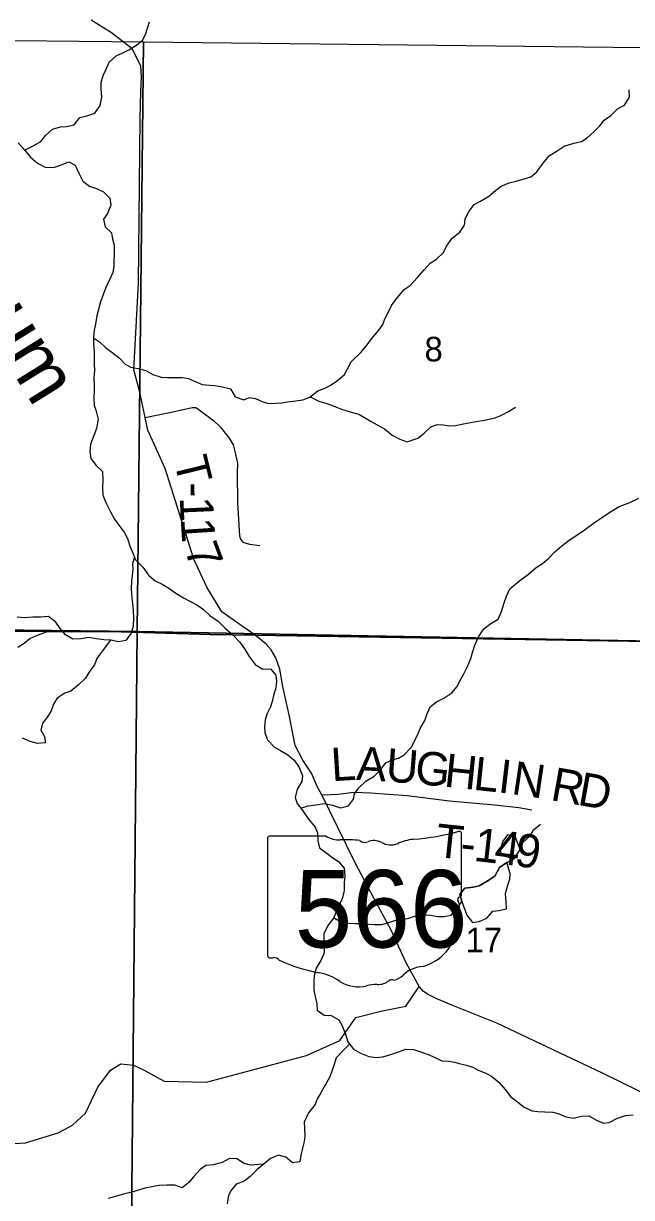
# Model space of a CAD drawing. Extents: x 2043100 to 2470832, y 443715 to 810583.
# Drawn here: x 2263948 to 2269408, y 686553 to 697100 of the extents above; entities that cross this region are included whole.
import ezdxf

# ---------------------------------------------------------------- set-up
doc = ezdxf.new("R2010")
doc.units = 0
for name, color, linetype in [('GM_X_Minor_Lake', 7, 'Continuous'), ('GM_X_Minor_River', 7, 'Continuous'), ('GM_X_Minor_River_Text', 7, 'Continuous'), ('GM_X_Section', 7, 'Continuous'), ('GM_X_Section_Text', 7, 'Continuous'), ('GM_X_State_Location', 7, 'Continuous'), ('GM_X_State_Route', 7, 'Continuous'), ('GM_X_State_Shield', 7, 'Continuous'), ('GM_X_Township', 7, 'Continuous'), ('GM_X_Township_Road', 7, 'Continuous'), ('GM_X_Township_Road_Text', 7, 'Continuous'), ('GM_X_Township_ROW', 7, 'Continuous')]:
    doc.layers.add(name, color=color, linetype=linetype)

msp = doc.modelspace()

# ---------------------------------------------------------------- linework, layer by layer
at = {"layer": 'GM_X_Minor_Lake'}
for points in [[(2268407, 689678), (2268363, 689796), (2268295, 689810), (2268253, 689754), (2268231, 689687), (2268232, 689627), (2268358, 689598)], [(2268358, 689598), (2268407, 689678)], [(2268290, 689564), (2268222, 689517), (2268181, 689441), (2268111, 689396), (2268041, 689354), (2267985, 689341), (2267911, 689331), (2267868, 689277), (2267884, 689213)], [(2267884, 689213), (2267929, 689089), (2267979, 689025), (2268039, 689033), (2268109, 689062), (2268164, 689124), (2268218, 689131), (2268286, 689147), (2268282, 689207), (2268276, 689285), (2268297, 689359), (2268315, 689412), (2268319, 689464), (2268290, 689564)]]:
    msp.add_lwpolyline(points, dxfattribs=at)
at = {"layer": 'GM_X_Minor_River'}
for points in [[(2263958, 695963), (2264034, 696002), (2264102, 696041), (2264144, 696095), (2264209, 696151), (2264281, 696170), (2264335, 696174), (2264403, 696189), (2264455, 696255), (2264518, 696271), (2264588, 696294), (2264636, 696362), (2264652, 696439), (2264645, 696515), (2264645, 696569), (2264663, 696633), (2264686, 696685), (2264718, 696751), (2264780, 696810), (2264839, 696836), (2264893, 696863), (2264963, 696905), (2265015, 696949), (2265044, 697000), (2265062, 697058), (2265080, 697114)], [(2264575, 694277), (2264631, 694239), (2264688, 694186), (2264742, 694148), (2264806, 694096), (2264860, 694040), (2264911, 694011), (2264977, 694001), (2265045, 693983), (2265109, 693946), (2265183, 693922), (2265245, 693921), (2265305, 693921), (2265377, 693919), (2265431, 693912), (2265483, 693888), (2265551, 693858), (2265617, 693851), (2265667, 693847), (2265733, 693835), (2265806, 693818), (2265848, 693746), (2265926, 693720), (2265978, 693741), (2266032, 693731), (2266096, 693700), (2266152, 693686), (2266216, 693688), (2266268, 693693), (2266320, 693701), (2266394, 693711), (2266456, 693720), (2266520, 693742), (2266591, 693801), (2266647, 693821), (2266701, 693847), (2266767, 693892), (2266831, 693946), (2266858, 693997), (2266892, 694061), (2266978, 694144), (2267035, 694212), (2267073, 694268), (2267138, 694345), (2267174, 694395), (2267194, 694447), (2267228, 694514), (2267253, 694566), (2267303, 694636), (2267368, 694709), (2267420, 694747), (2267482, 694814), (2267545, 694886), (2267601, 694948), (2267657, 694983), (2267721, 695043), (2267746, 695098), (2267798, 695170), (2267868, 695224), (2267907, 695289), (2267915, 695345), (2267951, 695415), (2267996, 695474), (2268052, 695504), (2268126, 695548), (2268186, 695601), (2268237, 695637), (2268311, 695668), (2268371, 695682), (2268443, 695703), (2268505, 695723), (2268559, 695767), (2268616, 695846), (2268670, 695912), (2268740, 695957), (2268805, 695997), (2268889, 696024), (2268959, 696040), (2269011, 696074), (2269071, 696127), (2269124, 696181), (2269164, 696232), (2269222, 696274), (2269283, 696332), (2269345, 696365), (2269391, 696439), (2269388, 696503)], [(2263900, 696029), (2263956, 695966), (2264011, 695898), (2264073, 695844), (2264143, 695809), (2264217, 695805), (2264281, 695827), (2264355, 695858), (2264411, 695826), (2264449, 695748), (2264480, 695682), (2264540, 695637), (2264602, 695617), (2264666, 695587), (2264724, 695530), (2264731, 695468), (2264703, 695393), (2264667, 695343), (2264680, 695273), (2264738, 695219), (2264746, 695165), (2264761, 695109), (2264763, 695029), (2264759, 694971), (2264758, 694919), (2264750, 694863), (2264720, 694797), (2264687, 694728), (2264665, 694672), (2264639, 694598), (2264620, 694530), (2264606, 694473), (2264593, 694399), (2264583, 694345), (2264575, 694279), (2264576, 694225), (2264582, 694149), (2264582, 694089), (2264581, 694039), (2264585, 693983), (2264579, 693917), (2264582, 693848), (2264582, 693796), (2264580, 693742), (2264583, 693670), (2264601, 693616), (2264617, 693544), (2264602, 693460), (2264578, 693400), (2264550, 693322), (2264543, 693255), (2264553, 693191), (2264601, 693130), (2264658, 693074), (2264660, 692998), (2264656, 692932), (2264661, 692864), (2264687, 692796), (2264726, 692718), (2264764, 692648), (2264814, 692582), (2264851, 692530), (2264881, 692474), (2264907, 692398), (2264934, 692335), (2264954, 692283), (2265018, 692215), (2265071, 692145), (2265131, 692093), (2265193, 692062), (2265245, 692032), (2265315, 691982), (2265384, 691941), (2265442, 691911), (2265510, 691873), (2265564, 691836), (2265621, 691780), (2265695, 691730), (2265759, 691669), (2265827, 691609), (2265892, 691541), (2265938, 691474), (2265974, 691414), (2266027, 691342), (2266097, 691300), (2266165, 691303), (2266215, 691245), (2266220, 691191), (2266214, 691133), (2266194, 691063), (2266181, 691010), (2266167, 690960), (2266133, 690896), (2266117, 690842)], [(2266523, 693745), (2266600, 693707), (2266672, 693687), (2266728, 693665), (2266804, 693636), (2266882, 693610), (2266959, 693591), (2267009, 693561), (2267071, 693523), (2267123, 693494), (2267191, 693458), (2267260, 693402), (2267328, 693365), (2267392, 693343), (2267488, 693376), (2267547, 693418), (2267605, 693476), (2267663, 693497), (2267719, 693495), (2267769, 693486), (2267827, 693488), (2267899, 693504), (2267961, 693515), (2268013, 693523), (2268087, 693536), (2268183, 693558), (2268234, 693578), (2268304, 693615), (2268366, 693653)], [(2266437, 690051), (2266504, 690071), (2266574, 690082), (2266649, 690092), (2266722, 690079), (2266794, 690055), (2266868, 690071), (2266911, 690130), (2266921, 690180), (2266959, 690232), (2267022, 690293), (2267098, 690339), (2267148, 690390), (2267201, 690458), (2267261, 690484), (2267315, 690501), (2267367, 690529), (2267429, 690596), (2267462, 690658), (2267490, 690716), (2267514, 690772), (2267551, 690839), (2267571, 690893), (2267601, 690961), (2267658, 691006), (2267724, 691040), (2267796, 691087), (2267844, 691145), (2267867, 691195), (2267901, 691257), (2267935, 691322), (2267966, 691394), (2267980, 691450), (2268000, 691514), (2268035, 691591), (2268083, 691663), (2268145, 691709), (2268212, 691748), (2268242, 691818), (2268264, 691894), (2268285, 691955), (2268317, 692021), (2268406, 692096), (2268484, 692154), (2268552, 692213), (2268610, 692249), (2268665, 692297), (2268721, 692352), (2268783, 692408), (2268848, 692459), (2268916, 692503), (2268996, 692556), (2269076, 692618), (2269147, 692665), (2269215, 692711), (2269299, 692762), (2269393, 692798), (2269474, 692837)], [(2264945, 692307), (2264928, 692250), (2264930, 692196), (2264925, 692140), (2264919, 692090), (2264915, 692020), (2264920, 691938), (2264928, 691888), (2264932, 691826), (2264937, 691760), (2264933, 691686), (2264915, 691623), (2264866, 691557), (2264800, 691545), (2264732, 691560), (2264668, 691562), (2264602, 691571), (2264534, 691585), (2264464, 691573), (2264392, 691568), (2264326, 691608), (2264277, 691664), (2264237, 691723), (2264173, 691773), (2264101, 691767), (2264031, 691768), (2263961, 691762), (2263891, 691767)], [(2264730, 691560), (2264662, 691472), (2264607, 691395), (2264585, 691337), (2264541, 691279), (2264506, 691220), (2264442, 691160), (2264372, 691101), (2264318, 691083), (2264249, 691039), (2264217, 690984), (2264197, 690924), (2264164, 690870), (2264118, 690813), (2264104, 690751), (2264139, 690689), (2264141, 690639), (2264073, 690631), (2264007, 690651), (2263939, 690678)], [(2266117, 690842), (2266112, 690782), (2266114, 690730), (2266138, 690664), (2266201, 690600), (2266255, 690570), (2266321, 690529), (2266379, 690481), (2266424, 690415), (2266454, 690341), (2266446, 690289), (2266407, 690221), (2266387, 690147), (2266405, 690093), (2266456, 690027), (2266508, 689953), (2266567, 689881), (2266587, 689829), (2266591, 689757), (2266606, 689695), (2266674, 689642), (2266726, 689604), (2266776, 689572), (2266829, 689512), (2266833, 689440), (2266829, 689384), (2266828, 689312), (2266814, 689246), (2266782, 689176), (2266759, 689126), (2266731, 689063), (2266681, 688997), (2266644, 688921), (2266644, 688870), (2266648, 688806), (2266647, 688752), (2266619, 688682), (2266577, 688614), (2266558, 688545), (2266554, 688495), (2266554, 688417), (2266569, 688343), (2266581, 688293), (2266585, 688237), (2266648, 688190), (2266710, 688188), (2266780, 688148), (2266810, 688094), (2266841, 688019), (2266861, 687951), (2266911, 687885), (2266975, 687849), (2267048, 687820), (2267114, 687810), (2267174, 687818), (2267246, 687837), (2267315, 687861), (2267383, 687886), (2267451, 687884), (2267515, 687863), (2267596, 687831), (2267656, 687805), (2267706, 687782), (2267768, 687778), (2267818, 687768), (2267872, 687755), (2267926, 687743), (2267982, 687725), (2268032, 687696), (2268100, 687670), (2268150, 687644), (2268219, 687587), (2268275, 687523), (2268323, 687461), (2268388, 687409), (2268444, 687366), (2268516, 687332), (2268566, 687326), (2268630, 687323), (2268702, 687321), (2268758, 687306), (2268810, 687280), (2268884, 687266), (2268960, 687283), (2269026, 687287), (2269094, 687247), (2269157, 687222), (2269209, 687228), (2269284, 687265), (2269354, 687289), (2269422, 687296)], [(2266733, 689067), (2266799, 689030), (2266871, 689018), (2266927, 689014), (2266999, 689015), (2267049, 689009), (2267101, 689005), (2267167, 689006), (2267237, 689026), (2267291, 689045), (2267349, 689049), (2267407, 689061), (2267459, 689080), (2267529, 689096), (2267599, 689089), (2267673, 689077), (2267725, 689077), (2267789, 689090), (2267848, 689158), (2267884, 689213), (2267868, 689277), (2267911, 689331), (2267985, 689341), (2268041, 689354), (2268111, 689396), (2268181, 689441), (2268222, 689517), (2268290, 689564), (2268358, 689598), (2268407, 689678), (2268431, 689741), (2268499, 689801), (2268527, 689855), (2268590, 689908)], [(2266876, 687931), (2266809, 687864), (2266756, 687808), (2266734, 687740), (2266718, 687689), (2266699, 687637), (2266657, 687561), (2266617, 687492), (2266586, 687438), (2266566, 687388), (2266506, 687314), (2266469, 687231), (2266471, 687173), (2266474, 687105), (2266468, 687055), (2266452, 686997), (2266439, 686931), (2266431, 686874), (2266365, 686864), (2266305, 686916), (2266239, 686933), (2266167, 686903), (2266105, 686852), (2266047, 686804), (2265982, 686742), (2265930, 686699), (2265858, 686673), (2265806, 686610), (2265785, 686560), (2265777, 686496)], [(2266103, 686851), (2265985, 686842), (2265929, 686859), (2265865, 686899), (2265797, 686903), (2265733, 686868), (2265655, 686846), (2265585, 686841), (2265533, 686805), (2265476, 686738), (2265434, 686688), (2265372, 686640), (2265308, 686663), (2265234, 686665), (2265166, 686660), (2265100, 686648), (2265036, 686638), (2264964, 686613), (2264910, 686599), (2264845, 686584), (2264709, 686543)]]:
    msp.add_lwpolyline(points, dxfattribs=at)
at = {"layer": 'GM_X_Section'}
for points in [[(2265025, 696934), (2264970, 691637), (2259112, 691708), (2259244, 696994)], [(2270294, 696874), (2270245, 691539), (2264970, 691637), (2265025, 696934)], [(2264970, 691637), (2264918, 686308), (2259002, 686407), (2259112, 691708)], [(2264970, 691637), (2270245, 691539), (2270186, 686216), (2264918, 686308)]]:
    msp.add_lwpolyline(points, close=True, dxfattribs=at)
at = {"layer": 'GM_X_State_Route'}
msp.add_lwpolyline([(2269636, 687429), (2269149, 687669), (2268200, 688118), (2267809, 688274), (2267661, 688337), (2267575, 688379), (2267536, 688408), (2267502, 688448), (2267385, 688662), (2267247, 688962), (2267095, 689242), (2266928, 689554), (2266769, 689882), (2266628, 690169), (2266585, 690245), (2266535, 690366), (2266456, 690482), (2266388, 690613), (2266338, 690875), (2266277, 691144), (2266250, 691300), (2266214, 691400), (2266172, 691473), (2266126, 691523), (2266029, 691606), (2265882, 691707), (2265730, 691813), (2265595, 692037), (2265477, 692288), (2265221, 693103), (2265065, 693447), (2265041, 693560), (2264990, 693799), (2264940, 693987), (2264981, 694765), (2264996, 696245), (2265002, 696490), (2265008, 696618), (2265000, 696720), (2264923, 696872), (2264737, 697017), (2264554, 697129)], dxfattribs=at)
at = {"layer": 'GM_X_State_Shield'}
for p, q in [((2266140, 689781), (2266140, 688724)), ((2266667, 689799), (2266158, 689799)), ((2267881, 689272), (2267881, 689825)), ((2267880, 689272), (2267881, 689272))]:
    msp.add_line(p, q, dxfattribs=at)
for centre, major_axis, start_param, end_param in [((2266160, 689783), (20.2, 0), 1.712693, 3.28349), ((2266789, 689922), (196, 0), 4.042523, 4.731795), ((2267261, 691239), (1845, 0), 4.814394, 5.042369), ((2267861, 689827), (19.4, 0), 6.141152, 7.989035), ((2266853, 689206), (702, 0), 1.404758, 1.657858), ((2267013, 689788), (56.4, 0), 3.836095, 5.185415), ((2267096, 689666), (117, 0), 0.950623, 2.079405), ((2267247, 689834), (141, 0), 4.081561, 5.145723), ((2267496, 689476), (371, 0), 1.699011, 2.107814), ((2267876, 689232), (30, 0), 1.883978, 3.671073), ((2267860, 689270), (20.7, 0), 5.05454, 6.418171), ((2267685, 689162), (180, 0), 5.934695, 6.695948), ((2267950, 689041), (131, 0), 2.387724, 3.262537), ((2267364, 688971), (462, 0), 5.101752, 6.440018), ((2266161, 688722), (20.3, 0), 3.00124, 4.508301), ((2266164, 688830), (155, 0), 4.665946, 4.897461), ((2266195, 688663), (56, 0), 0.519207, 1.627899), ((2266902, 689612), (1333, 0), 4.195997, 4.488961), ((2267559, 688427), (253, 0), 1.647645, 2.488434), ((2266505, 688249), (417, 0), 0.823519, 1.323587), ((2267238, 688622), (149, 0), 4.937069, 5.64225), ((2266956, 688658), (265, 0), 4.026481, 4.996735), ((2267108, 688293), (217, 0), 1.495662, 1.94098), ((2267128, 688579), (141, 0), 4.691044, 5.507374), ((2267255, 688476), (39.7, 0), 1.147584, 2.315152)]:
    msp.add_ellipse(centre, major_axis=major_axis, ratio=0.8, start_param=start_param, end_param=end_param, dxfattribs=at)
at = {"layer": 'GM_X_Township'}
for points in [[(2286381, 691321), (2276850, 691444), (2274138, 691479), (2272743, 691497), (2266029, 691606), (2265625, 691610), (2264826, 691636), (2264209, 691639), (2264161, 691638), (2260528, 691671), (2259078, 691690), (2259200, 695737), (2259396, 702227), (2259694, 702266), (2266418, 702131), (2267453, 702102), (2268357, 702066), (2274523, 701941), (2279304, 701805)], [(2258742, 671669), (2258826, 676651), (2258961, 683177), (2259026, 687905), (2259059, 688587), (2259078, 691690), (2260528, 691671), (2264161, 691638), (2264209, 691639), (2264826, 691636), (2265625, 691610), (2266029, 691606), (2272743, 691497), (2274138, 691479), (2276850, 691444), (2286381, 691321), (2287025, 691313), (2290215, 691284), (2290303, 691283), (2291310, 691274), (2291293, 689692), (2291155, 683246), (2291207, 678355), (2291163, 672835)]]:
    msp.add_lwpolyline(points, dxfattribs=at)
at = {"layer": 'GM_X_Township_Road'}
for points in [[(2265041, 693560), (2265289, 693611), (2265462, 693649), (2265496, 693649), (2265538, 693620), (2265655, 693533), (2265714, 693476), (2265795, 693375), (2265830, 693314), (2265853, 693232), (2265870, 693147), (2265867, 693063), (2265871, 692795), (2265889, 692498), (2265897, 692468), (2265917, 692441), (2265977, 692423), (2266071, 692409)], [(2263898, 691496), (2263953, 691534), (2264004, 691574), (2264059, 691598), (2264161, 691638), (2264198, 691639)], [(2264198, 691639), (2264209, 691639), (2264826, 691636), (2265625, 691610), (2266029, 691606)], [(2266628, 690169), (2266775, 690175), (2266913, 690193), (2267063, 690187), (2267393, 690163), (2267773, 690118), (2268179, 690081), (2268397, 690056), (2268514, 690037)]]:
    msp.add_lwpolyline(points, dxfattribs=at)
at = {"layer": 'GM_X_Township_ROW'}
msp.add_lwpolyline([(2263587, 687079), (2263764, 687032), (2263967, 687044), (2264258, 687134), (2264321, 687167), (2264389, 687203), (2264505, 687312), (2264614, 687543), (2264730, 687697), (2264821, 687754), (2264937, 687743), (2265030, 687696), (2265211, 687599), (2265590, 687589), (2266490, 687830), (2266790, 687964), (2266931, 688171), (2267158, 688228), (2267382, 688272), (2267502, 688448)], dxfattribs=at)

# ---------------------------------------------------------------- texts
at = {"layer": 'GM_X_Minor_River_Text'}
msp.add_text('Opossum', height=499.9, rotation=301.7945, dxfattribs=at).set_placement((2262542, 696072))
at = {"layer": 'GM_X_Section_Text'}
for s, height, p in [('8', 221, (2267549, 694064)), ('17', 220.8, (2267918, 688756))]:
    msp.add_text(s, height=height, rotation=0, dxfattribs=at).set_placement(p)
at = {"layer": 'GM_X_State_Location'}
for s in ['s', 'r']:
    msp.add_text(s, height=0.0000833, dxfattribs=at).set_placement((2266991, 689183))
msp.add_text('566', height=0.0000833, rotation=0, dxfattribs=at).set_placement((2266638, 689109))
at = {"layer": 'GM_X_State_Shield'}
msp.add_text('566', height=696.1, dxfattribs=at).set_placement((2266383, 688799))
at = {"layer": 'GM_X_Township_Road_Text'}
for s, rotation, p in [('T', 283.7868, (2265297, 693175)), ('-', 270.9758, (2265349, 692975)), ('1', 272.4488, (2265351, 692843)), ('1', 273.7586, (2265359, 692651)), ('7', 290.1067, (2265390, 692376)), ('L', 3.6108, (2266718, 690292)), ('A', 356.8547, (2266932, 690306)), ('U', 355.5951, (2267194, 690291)), ('G', 354.2604, (2267455, 690271)), ('H', 353.9929, (2267718, 690245)), ('L', 353.9376, (2267980, 690217)), ('I', 353.271, (2268202, 690194)), ('N', 351.5474, (2268322, 690179)), ('R', 349.8659, (2268672, 690125)), ('D', 349.8568, (2268915, 690082)), ('T', 353.9244, (2267639, 689615)), ('1', 353.6225, (2267984, 689578)), ('4', 353.0144, (2268167, 689558)), ('9', 351.2016, (2268348, 689536)), ('-', 353.8762, (2267862, 689592))]:
    msp.add_text(s, height=300, rotation=rotation, dxfattribs=at).set_placement(p)

doc.saveas('drawing.dxf')
